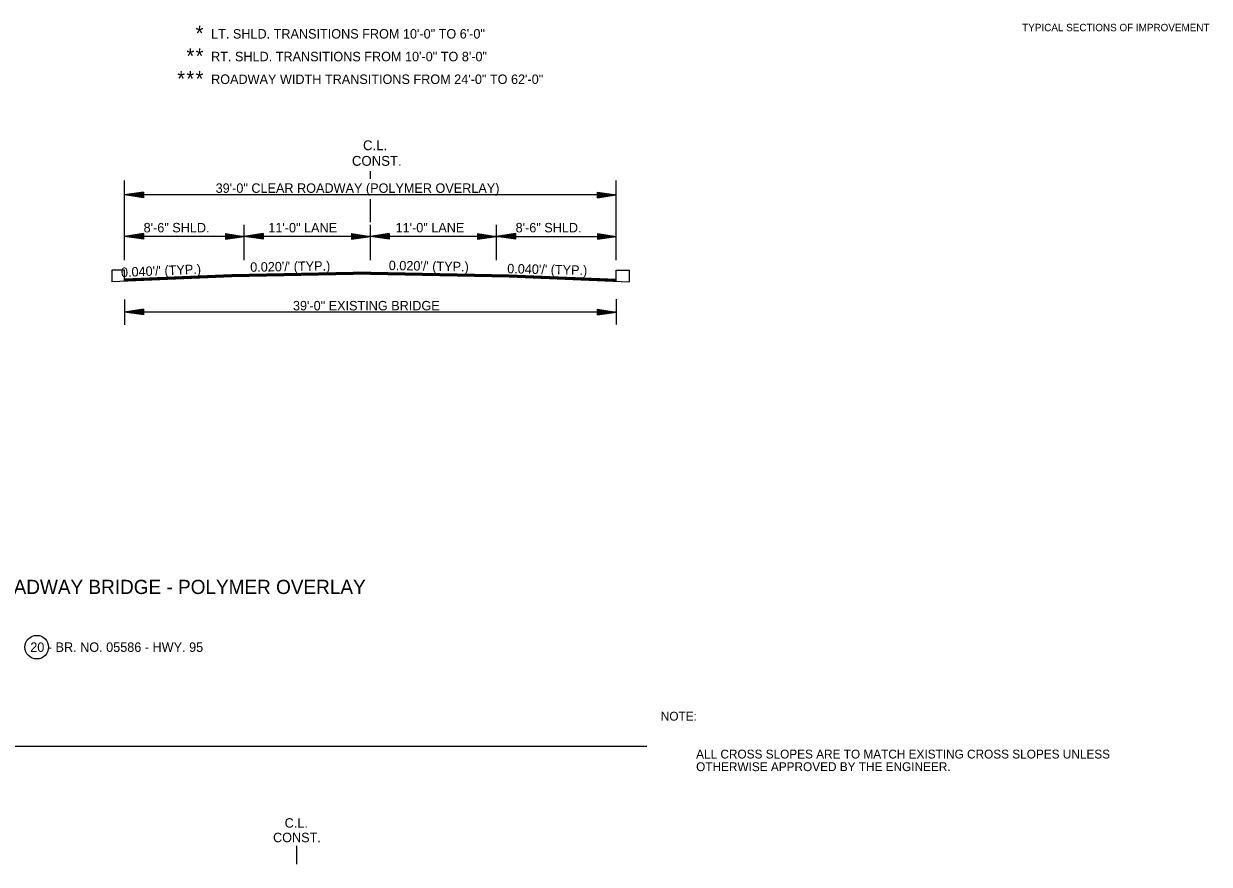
# Model space of a CAD drawing. Extents: x 550980 to 1930787, y -1972975 to 596640.
# Drawn here: x 551593 to 552533, y -1955100 to -1954434 of the extents above; entities that cross this region are included whole.
import ezdxf

# ---------------------------------------------------------------- set-up
doc = ezdxf.new("R2010")
doc.units = 0
for name, color, linetype in [('R_Border', 7, 'Continuous'), ('R_Border Notes', 7, 'Continuous'), ('R_Draft', 7, 'Continuous'), ('S_AREA_CALC', 7, 'Continuous')]:
    doc.layers.add(name, color=color, linetype=linetype)

# ---------------------------------------------------------------- blocks, each defined once
blk = doc.blocks.new('BPPOLY')
at = {"layer": 'R_Border'}
blk.add_circle((0, 0), 9.34, dxfattribs=at)

msp = doc.modelspace()

# ---------------------------------------------------------------- linework, layer by layer
at = {"layer": 'R_Border'}
for p, q in [((551662.85, -1954629.39), (551662.84, -1954638.71)), ((551758.01, -1954634.9), (551662.84, -1954638.71)), ((551673.01, -1954629.39), (551662.85, -1954629.39)), ((551673.01, -1954638.13), (551673.01, -1954629.39)), ((551758.01, -1954633.23), (551673.01, -1954636.63)), ((551758.01, -1954633.53), (551673.01, -1954636.93)), ((551758.01, -1954633.83), (551673.01, -1954637.23)), ((551758.01, -1954634.13), (551673.01, -1954637.53)), ((551758.01, -1954634.43), (551673.01, -1954637.83)), ((551758.01, -1954634.73), (551673.01, -1954638.13)), ((551978.01, -1954633.23), (552063.01, -1954636.63)), ((551978.01, -1954633.53), (552063.01, -1954636.93)), ((551978.01, -1954633.83), (552063.01, -1954637.23)), ((551978.01, -1954634.13), (552063.01, -1954637.53)), ((551978.01, -1954634.43), (552063.01, -1954637.83)), ((551978.01, -1954634.73), (552063.01, -1954638.13)), ((551978.01, -1954634.9), (552073.19, -1954638.71)), ((552063.01, -1954638.13), (552063.01, -1954629.39)), ((552063.01, -1954629.39), (552073.18, -1954629.39)), ((552073.18, -1954629.39), (552073.19, -1954638.71)), ((551025.9, -1955006.82), (552087.17, -1955006.82)), ((551809.36, -1955085.84), (551809.36, -1955100.34))]:
    msp.add_line(p, q, dxfattribs=at)
at = {"layer": 'R_Draft'}
for p, q in [((551868.01, -1954557.2), (551868.01, -1954551.03)), ((551673.01, -1954621.48), (551673.01, -1954558.5)), ((552063.01, -1954621.48), (552063.01, -1954558.5)), ((551688.01, -1954567.64), (551673.01, -1954569.89)), ((552063.01, -1954569.89), (551673.01, -1954569.89)), ((551688.01, -1954572.14), (551673.01, -1954569.89)), ((551688.01, -1954568.01), (551675.52, -1954569.89)), ((551688.01, -1954571.76), (551675.52, -1954569.89)), ((551688.01, -1954568.39), (551678.1, -1954569.89)), ((551688.01, -1954571.38), (551678.1, -1954569.89)), ((551688.01, -1954568.77), (551680.6, -1954569.89)), ((551688.01, -1954571), (551680.6, -1954569.89)), ((551688.01, -1954569.16), (551683.14, -1954569.89)), ((551688.01, -1954570.62), (551683.14, -1954569.89)), ((551688.01, -1954569.53), (551685.64, -1954569.89)), ((551688.01, -1954570.24), (551685.64, -1954569.89)), ((551688.01, -1954567.64), (551688.01, -1954572.14)), ((552048.01, -1954567.64), (552063.01, -1954569.89)), ((552048.01, -1954572.14), (552048.01, -1954567.64)), ((552048.01, -1954568.01), (552060.51, -1954569.89)), ((552048.01, -1954568.39), (552057.93, -1954569.89)), ((552048.01, -1954568.77), (552055.43, -1954569.89)), ((552048.01, -1954569.15), (552052.89, -1954569.89)), ((552048.01, -1954569.53), (552050.38, -1954569.89)), ((552048.01, -1954572.14), (552063.01, -1954569.89)), ((552048.01, -1954570.61), (552052.89, -1954569.89)), ((552048.01, -1954571.38), (552057.93, -1954569.89)), ((552048.01, -1954571.76), (552060.51, -1954569.89)), ((552048.01, -1954571), (552055.43, -1954569.89)), ((552048.01, -1954570.24), (552050.38, -1954569.89)), ((551868.01, -1954581.54), (551868.01, -1954573.27)), ((551868.01, -1954591.41), (551868.01, -1954581.54)), ((551768.01, -1954621.48), (551768.01, -1954593.53)), ((551868.01, -1954621.48), (551868.01, -1954593.53)), ((551968.01, -1954621.48), (551968.01, -1954593.53)), ((551688.01, -1954600.47), (551673.01, -1954602.72)), ((551768.01, -1954602.72), (551673.01, -1954602.72)), ((551688.01, -1954604.97), (551673.01, -1954602.72)), ((551688.01, -1954600.85), (551675.52, -1954602.72)), ((551688.01, -1954604.6), (551675.52, -1954602.72)), ((551688.01, -1954601.23), (551678.1, -1954602.72)), ((551688.01, -1954604.21), (551678.1, -1954602.72)), ((551688.01, -1954601.6), (551680.6, -1954602.72)), ((551688.01, -1954603.84), (551680.6, -1954602.72)), ((551688.01, -1954601.99), (551683.14, -1954602.72)), ((551688.01, -1954603.46), (551683.14, -1954602.72)), ((551688.01, -1954602.37), (551685.64, -1954602.72)), ((551688.01, -1954603.07), (551685.64, -1954602.72)), ((551688.01, -1954600.47), (551688.01, -1954604.97)), ((551753.01, -1954600.47), (551768.01, -1954602.72)), ((551753.01, -1954600.47), (551753.01, -1954604.97)), ((551753.01, -1954600.85), (551765.51, -1954602.72)), ((551753.01, -1954601.23), (551762.93, -1954602.72)), ((551753.01, -1954601.6), (551760.43, -1954602.72)), ((551753.01, -1954601.99), (551757.89, -1954602.72)), ((551753.01, -1954602.37), (551755.38, -1954602.72)), ((551753.01, -1954604.97), (551768.01, -1954602.72)), ((551753.01, -1954603.46), (551757.89, -1954602.72)), ((551753.01, -1954604.21), (551762.93, -1954602.72)), ((551753.01, -1954604.6), (551765.51, -1954602.72)), ((551753.01, -1954603.84), (551760.43, -1954602.72)), ((551753.01, -1954603.07), (551755.38, -1954602.72)), ((551783.01, -1954600.47), (551768.01, -1954602.72)), ((551868.01, -1954602.72), (551768.01, -1954602.72)), ((551783.01, -1954604.97), (551768.01, -1954602.72)), ((551783.01, -1954600.85), (551770.52, -1954602.72)), ((551783.01, -1954604.6), (551770.52, -1954602.72)), ((551783.01, -1954601.23), (551773.1, -1954602.72)), ((551783.01, -1954604.21), (551773.1, -1954602.72)), ((551783.01, -1954601.6), (551775.6, -1954602.72)), ((551783.01, -1954603.84), (551775.6, -1954602.72)), ((551783.01, -1954601.99), (551778.14, -1954602.72)), ((551783.01, -1954603.46), (551778.14, -1954602.72)), ((551783.01, -1954602.37), (551780.64, -1954602.72)), ((551783.01, -1954603.07), (551780.64, -1954602.72)), ((551783.01, -1954600.47), (551783.01, -1954604.97)), ((551853.01, -1954600.47), (551868.01, -1954602.72)), ((551853.01, -1954600.47), (551853.01, -1954604.97)), ((551853.01, -1954600.85), (551865.51, -1954602.72)), ((551853.01, -1954601.23), (551862.93, -1954602.72)), ((551853.01, -1954601.6), (551860.43, -1954602.72)), ((551853.01, -1954601.99), (551857.89, -1954602.72)), ((551853.01, -1954602.37), (551855.38, -1954602.72)), ((551853.01, -1954604.97), (551868.01, -1954602.72)), ((551853.01, -1954603.46), (551857.89, -1954602.72)), ((551853.01, -1954604.21), (551862.93, -1954602.72)), ((551853.01, -1954604.6), (551865.51, -1954602.72)), ((551853.01, -1954603.84), (551860.43, -1954602.72)), ((551853.01, -1954603.07), (551855.38, -1954602.72)), ((551883.01, -1954600.47), (551868.01, -1954602.72)), ((551968.01, -1954602.72), (551868.01, -1954602.72)), ((551883.01, -1954604.97), (551868.01, -1954602.72)), ((551883.01, -1954600.85), (551870.52, -1954602.72)), ((551883.01, -1954604.6), (551870.52, -1954602.72)), ((551883.01, -1954601.23), (551873.1, -1954602.72)), ((551883.01, -1954604.21), (551873.1, -1954602.72)), ((551883.01, -1954601.6), (551875.6, -1954602.72)), ((551883.01, -1954603.84), (551875.6, -1954602.72)), ((551883.01, -1954601.99), (551878.14, -1954602.72)), ((551883.01, -1954603.46), (551878.14, -1954602.72)), ((551883.01, -1954602.37), (551880.64, -1954602.72)), ((551883.01, -1954603.07), (551880.64, -1954602.72)), ((551883.01, -1954600.47), (551883.01, -1954604.97)), ((551953.01, -1954600.47), (551968.01, -1954602.72)), ((551953.01, -1954600.47), (551953.01, -1954604.97)), ((551953.01, -1954600.85), (551965.51, -1954602.72)), ((551953.01, -1954601.23), (551962.93, -1954602.72)), ((551953.01, -1954601.6), (551960.43, -1954602.72)), ((551953.01, -1954601.99), (551957.89, -1954602.72)), ((551953.01, -1954602.37), (551955.38, -1954602.72)), ((551953.01, -1954604.97), (551968.01, -1954602.72)), ((551953.01, -1954603.46), (551957.89, -1954602.72)), ((551953.01, -1954604.21), (551962.93, -1954602.72)), ((551953.01, -1954604.6), (551965.51, -1954602.72)), ((551953.01, -1954603.84), (551960.43, -1954602.72)), ((551953.01, -1954603.07), (551955.38, -1954602.72)), ((551983.01, -1954600.47), (551968.01, -1954602.72)), ((551968.01, -1954602.72), (552063.01, -1954602.72)), ((551983.01, -1954604.97), (551968.01, -1954602.72)), ((551983.01, -1954600.85), (551970.52, -1954602.72)), ((551983.01, -1954604.6), (551970.52, -1954602.72)), ((551983.01, -1954601.23), (551973.1, -1954602.72)), ((551983.01, -1954604.21), (551973.1, -1954602.72)), ((551983.01, -1954601.6), (551975.6, -1954602.72)), ((551983.01, -1954603.84), (551975.6, -1954602.72)), ((551983.01, -1954601.99), (551978.14, -1954602.72)), ((551983.01, -1954603.46), (551978.14, -1954602.72)), ((551983.01, -1954602.37), (551980.64, -1954602.72)), ((551983.01, -1954603.07), (551980.64, -1954602.72)), ((551983.01, -1954600.47), (551983.01, -1954604.97)), ((552048.01, -1954600.47), (552063.01, -1954602.72)), ((552048.01, -1954600.47), (552048.01, -1954604.97)), ((552048.01, -1954600.85), (552060.51, -1954602.72)), ((552048.01, -1954601.23), (552057.93, -1954602.72)), ((552048.01, -1954601.6), (552055.43, -1954602.72)), ((552048.01, -1954601.99), (552052.89, -1954602.72)), ((552048.01, -1954602.37), (552050.38, -1954602.72)), ((552048.01, -1954604.97), (552063.01, -1954602.72)), ((552048.01, -1954603.46), (552052.89, -1954602.72)), ((552048.01, -1954604.21), (552057.93, -1954602.72)), ((552048.01, -1954604.6), (552060.51, -1954602.72)), ((552048.01, -1954603.84), (552055.43, -1954602.72)), ((552048.01, -1954603.07), (552050.38, -1954602.72)), ((551868.01, -1954631.03), (551758.01, -1954633.23)), ((551868.01, -1954631.33), (551758.01, -1954633.53)), ((551868.01, -1954631.63), (551758.01, -1954633.83)), ((551868.01, -1954631.93), (551758.01, -1954634.13)), ((551868.01, -1954632.23), (551758.01, -1954634.43)), ((551868.01, -1954632.53), (551758.01, -1954634.73)), ((551868.01, -1954632.7), (551758.01, -1954634.9)), ((551868.01, -1954631.03), (551978.01, -1954633.23)), ((551868.01, -1954631.33), (551978.01, -1954633.53)), ((551868.01, -1954631.63), (551978.01, -1954633.83)), ((551868.01, -1954631.93), (551978.01, -1954634.13)), ((551868.01, -1954632.23), (551978.01, -1954634.43)), ((551868.01, -1954632.53), (551978.01, -1954634.73)), ((551868.01, -1954632.7), (551978.01, -1954634.9)), ((551673.01, -1954652.69), (551673.01, -1954672.69)), ((552063.01, -1954652.44), (552063.01, -1954672.44)), ((551688.01, -1954660.44), (551673.01, -1954662.69)), ((551688.01, -1954664.94), (551673.01, -1954662.69)), ((552063.01, -1954662.69), (551673.01, -1954662.69)), ((551688.01, -1954660.81), (551675.52, -1954662.69)), ((551688.01, -1954664.56), (551675.52, -1954662.69)), ((551688.01, -1954661.2), (551678.1, -1954662.69)), ((551688.01, -1954664.18), (551678.1, -1954662.69)), ((551688.01, -1954661.57), (551680.6, -1954662.69)), ((551688.01, -1954663.81), (551680.6, -1954662.69)), ((551688.01, -1954661.96), (551683.14, -1954662.69)), ((551688.01, -1954663.42), (551683.14, -1954662.69)), ((551688.01, -1954662.34), (551685.64, -1954662.69)), ((551688.01, -1954663.04), (551685.64, -1954662.69)), ((551688.01, -1954660.44), (551688.01, -1954664.94)), ((552048.01, -1954660.44), (552063.01, -1954662.69)), ((552048.01, -1954664.94), (552048.01, -1954660.44)), ((552048.01, -1954660.81), (552060.51, -1954662.69)), ((552048.01, -1954661.2), (552057.93, -1954662.69)), ((552048.01, -1954661.57), (552055.43, -1954662.69)), ((552048.01, -1954661.95), (552052.89, -1954662.69)), ((552048.01, -1954662.34), (552050.38, -1954662.69)), ((552048.01, -1954664.94), (552063.01, -1954662.69)), ((552048.01, -1954663.42), (552052.89, -1954662.69)), ((552048.01, -1954664.18), (552057.93, -1954662.69)), ((552048.01, -1954664.56), (552060.51, -1954662.69)), ((552048.01, -1954663.81), (552055.43, -1954662.69)), ((552048.01, -1954663.04), (552050.38, -1954662.69))]:
    msp.add_line(p, q, dxfattribs=at)

# ---------------------------------------------------------------- block references
at = {"layer": 'R_Border'}
msp.add_blockref('BPPOLY', (551603.42, -1954928.26), dxfattribs=at)

# ---------------------------------------------------------------- texts
for s, p in [('C.L.', (551800.03, -1955071.34)), ('CONST.', (551790.82, -1955082.84))]:
    msp.add_text(s, height=7.5, dxfattribs=at).set_placement(p)
at = {"layer": 'R_Border Notes'}
for s, p in [('NOTE: ', (552098.31, -1954986.51)), ('ALL CROSS SLOPES ARE TO MATCH EXISTING CROSS SLOPES UNLESS ', (552126.31, -1955016.51)), ('OTHERWISE APPROVED BY THE ENGINEER.', (552126.31, -1955026.51))]:
    msp.add_text(s, height=7, dxfattribs=at).set_placement(p)
at = {"layer": 'R_Draft'}
for s, height, p in [('*', 12, (551729.38, -1954447.75)), ('LT. SHLD. TRANSITIONS FROM 10\'-0" TO 6\'-0"', 7.5, (551741.67, -1954445.93)), ('*', 12, (551722.09, -1954465.75)), ('*', 12, (551729.38, -1954465.75)), ('RT. SHLD. TRANSITIONS FROM 10\'-0" TO 8\'-0"', 7.5, (551741.67, -1954463.93)), ('*', 12, (551714.8, -1954483.75)), ('*', 12, (551722.09, -1954483.75)), ('*', 12, (551729.38, -1954483.75)), ('ROADWAY WIDTH TRANSITIONS FROM 24\'-0" TO 62\'-0"', 7.5, (551741.67, -1954481.93)), ('C.L.', 7.8, (551862.17, -1954534.41)), ('CONST.', 7.8, (551853.38, -1954546.78)), ('39\'-0" CLEAR ROADWAY (POLYMER OVERLAY)', 7.5, (551745.28, -1954568.22)), ('8\'-6" SHLD.', 7.5, (551688.15, -1954599.55)), ('11\'-0" LANE', 7.5, (551787.03, -1954599.55)), ('11\'-0" LANE', 7.5, (551887.95, -1954599.55)), ('8\'-6" SHLD.', 7.5, (551983.15, -1954599.55)), ('39\'-0" EXISTING BRIDGE', 7.5, (551806.58, -1954661.37)), ('39 FT. CLEAR ROADWAY BRIDGE - POLYMER OVERLAY', 11.25, (551460.51, -1954886.14)), ('20 - BR. NO. 05586 - HWY. 95', 7.5, (551598.27, -1954932.01))]:
    msp.add_text(s, height=height, dxfattribs=at).set_placement(p)
for s, rotation, p in [("  0.040'/' (TYP.)", 2.44797, (551664.81, -1954635.23)), ("0.020'/' (TYP.)", 0.97192, (551772.75, -1954630.82)), ("0.020'/' (TYP.)", 359.02808, (551882.5, -1954629.45)), ("0.040'/' (TYP.)", 358.68162, (551976.42, -1954631.94))]:
    msp.add_text(s, height=7.5, rotation=rotation, dxfattribs=at).set_placement(p)
at = {"layer": 'S_AREA_CALC'}
msp.add_text('TYPICAL SECTIONS OF IMPROVEMENT', height=5.862, rotation=360, dxfattribs=at).set_placement((552384.89, -1954440.13))

doc.saveas('drawing.dxf')
